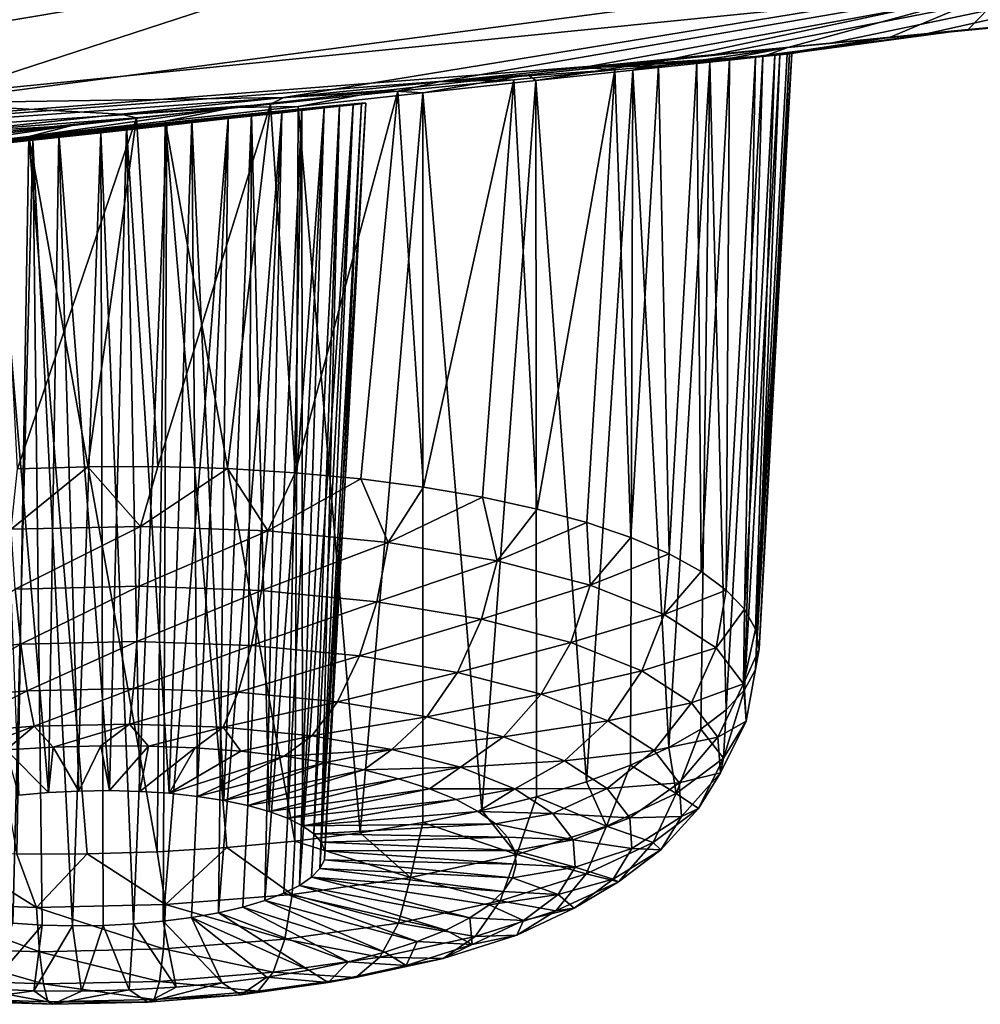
# Model space of a CAD drawing. Header units: metres. Extents: x -92 to 264, y -100 to 50.
# Tile 453 of 656: x 215.45 to 217.5, y -28.9 to -26.8. Entities that reach past the tile are written whole.
import ezdxf

# ---------------------------------------------------------------- set-up
doc = ezdxf.new("R2010")
doc.units = ezdxf.units.M
doc.layers.add('solid_21062050_01', color=7, linetype='CONTINUOUS')

msp = doc.modelspace()

# ---------------------------------------------------------------- linework, layer by layer
at = {"layer": 'solid_21062050_01'}
for points in [[(215.127518, -26.282011, 204.289642), (216.799454, -26.463951, 207.401825), (213.570114, -26.875286, 208.544357)], [(218.035568, -26.361462, 223.280487), (213.280258, -27.156483, 220.747574), (217.566208, -26.725294, 219.549896)], [(218.035568, -26.361462, 223.280487), (213.627701, -26.788834, 224.46756), (213.280258, -27.156483, 220.747574)], [(213.570114, -26.875286, 208.544357), (216.799454, -26.463951, 207.401825), (215.236374, -26.97389, 212.1819)], [(216.799454, -26.463951, 207.401825), (218.849747, -26.496962, 210.856857), (215.236374, -26.97389, 212.1819)], [(216.017441, -26.961264, 213.957245), (215.236374, -26.97389, 212.1819), (218.849747, -26.496962, 210.856857)], [(216.348648, -26.927866, 214.067215), (216.017441, -26.961264, 213.957245), (218.849747, -26.496962, 210.856857)], [(216.656418, -26.897394, 214.233047), (216.348648, -26.927866, 214.067215), (218.849747, -26.496962, 210.856857)], [(216.937241, -26.869974, 214.452988), (216.656418, -26.897394, 214.233047), (218.849747, -26.496962, 210.856857)], [(217.181793, -26.84631, 214.722672), (216.937241, -26.869974, 214.452988), (218.849747, -26.496962, 210.856857)], [(217.382767, -26.82691, 215.038025), (217.181793, -26.84631, 214.722672), (218.849747, -26.496962, 210.856857)], [(217.530472, -26.812571, 215.391388), (217.382767, -26.82691, 215.038025), (218.849747, -26.496962, 210.856857)], [(216.831116, -26.882265, 217.745087), (217.566208, -26.725294, 219.549896), (213.280258, -27.156483, 220.747574)], [(216.831116, -26.882265, 217.745087), (217.093964, -26.854948, 217.504089), (217.566208, -26.725294, 219.549896)], [(217.093964, -26.854948, 217.504089), (217.31218, -26.83284, 217.217636), (217.566208, -26.725294, 219.549896)], [(217.31218, -26.83284, 217.217636), (217.478882, -26.816425, 216.892029), (217.566208, -26.725294, 219.549896)], [(217.478882, -26.816425, 216.892029), (217.588974, -26.805941, 216.533218), (217.566208, -26.725294, 219.549896)], [(216.656418, -26.897394, 214.233047), (217.588974, -26.805941, 216.533218), (217.478882, -26.816425, 216.892029)], [(216.937241, -26.869974, 214.452988), (217.588974, -26.805941, 216.533218), (216.656418, -26.897394, 214.233047)], [(216.937241, -26.869974, 214.452988), (217.635818, -26.801786, 216.15448), (217.588974, -26.805941, 216.533218)], [(217.181793, -26.84631, 214.722672), (217.635818, -26.801786, 216.15448), (216.937241, -26.869974, 214.452988)], [(217.181793, -26.84631, 214.722672), (217.616455, -26.804028, 215.76915), (217.635818, -26.801786, 216.15448)], [(217.382767, -26.82691, 215.038025), (217.616455, -26.804028, 215.76915), (217.181793, -26.84631, 214.722672)], [(217.382767, -26.82691, 215.038025), (217.568726, -26.808811, 215.524612), (217.616455, -26.804028, 215.76915)], [(217.530472, -26.812571, 215.391388), (217.568726, -26.808811, 215.524612), (217.382767, -26.82691, 215.038025)], [(217.024963, -26.87402, 215.451553), (216.656418, -26.897394, 214.233047), (217.478882, -26.816425, 216.892029)], [(217.024963, -26.87402, 215.451553), (217.478882, -26.816425, 216.892029), (217.066162, -26.870234, 215.608002)], [(217.04071, -26.874083, 216.400574), (217.31218, -26.83284, 217.217636), (217.093964, -26.854948, 217.504089)], [(217.07634, -26.870255, 216.246735), (217.31218, -26.83284, 217.217636), (217.04071, -26.874083, 216.400574)], [(217.066162, -26.870234, 215.608002), (217.478882, -26.816425, 216.892029), (217.092041, -26.867945, 215.767654)], [(217.097015, -26.867941, 216.088821), (217.31218, -26.83284, 217.217636), (217.07634, -26.870255, 216.246735)], [(217.092041, -26.867945, 215.767654), (217.478882, -26.816425, 216.892029), (217.31218, -26.83284, 217.217636)], [(217.092041, -26.867945, 215.767654), (217.31218, -26.83284, 217.217636), (217.102325, -26.867174, 215.928513)], [(217.102325, -26.867174, 215.928513), (217.31218, -26.83284, 217.217636), (217.097015, -26.867941, 216.088821)], [(216.969116, -26.879244, 215.300507), (216.656418, -26.897394, 214.233047), (217.024963, -26.87402, 215.451553)], [(216.762894, -26.903427, 216.945251), (217.093964, -26.854948, 217.504089), (216.831116, -26.882265, 217.745087)], [(216.927155, -26.88608, 216.689728), (217.093964, -26.854948, 217.504089), (216.762894, -26.903427, 216.945251)], [(217.04071, -26.874083, 216.400574), (217.093964, -26.854948, 217.504089), (216.927155, -26.88608, 216.689728)], [(217.04071, -26.874083, 216.400574), (216.927155, -26.88608, 216.689728), (216.962006, -28.268972, 215.970383)], [(217.04071, -26.874083, 216.400574), (216.962006, -28.268972, 215.970383), (217.000931, -28.226524, 215.831726)], [(217.024963, -26.87402, 215.451553), (217.001205, -28.054562, 215.260605), (216.962418, -28.013386, 215.121521)], [(216.969116, -26.879244, 215.300507), (217.024963, -26.87402, 215.451553), (216.962418, -28.013386, 215.121521)], [(217.07634, -26.870255, 216.246735), (217.000931, -28.226524, 215.831726), (217.024475, -28.183386, 215.689865)], [(217.07634, -26.870255, 216.246735), (217.04071, -26.874083, 216.400574), (217.000931, -28.226524, 215.831726)], [(217.066162, -26.870234, 215.608002), (217.024612, -28.09693, 215.402725), (217.001205, -28.054562, 215.260605)], [(217.024963, -26.87402, 215.451553), (217.066162, -26.870234, 215.608002), (217.001205, -28.054562, 215.260605)], [(217.097015, -26.867941, 216.088821), (217.024475, -28.183386, 215.689865), (217.03241, -28.14003, 215.546326)], [(217.097015, -26.867941, 216.088821), (217.07634, -26.870255, 216.246735), (217.024475, -28.183386, 215.689865)], [(217.102325, -26.867174, 215.928513), (217.03241, -28.14003, 215.546326), (217.024612, -28.09693, 215.402725)], [(217.092041, -26.867945, 215.767654), (217.102325, -26.867174, 215.928513), (217.024612, -28.09693, 215.402725)], [(217.066162, -26.870234, 215.608002), (217.092041, -26.867945, 215.767654), (217.024612, -28.09693, 215.402725)], [(217.102325, -26.867174, 215.928513), (217.097015, -26.867941, 216.088821), (217.03241, -28.14003, 215.546326)], [(216.539017, -26.913368, 217.929352), (216.831116, -26.882265, 217.745087), (213.280258, -27.156483, 220.747574)], [(216.555878, -26.925512, 217.158646), (216.831116, -26.882265, 217.745087), (216.539017, -26.913368, 217.929352)], [(216.762894, -26.903427, 216.945251), (216.831116, -26.882265, 217.745087), (216.555878, -26.925512, 217.158646)], [(216.899673, -26.885822, 215.156906), (216.656418, -26.897394, 214.233047), (216.969116, -26.879244, 215.300507)], [(216.817825, -26.893648, 215.022263), (216.656418, -26.897394, 214.233047), (216.899673, -26.885822, 215.156906)], [(216.72464, -26.902624, 214.897568), (216.656418, -26.897394, 214.233047), (216.817825, -26.893648, 215.022263)], [(216.72464, -26.902624, 214.897568), (216.817825, -26.893648, 215.022263), (216.758881, -27.90144, 214.737534)], [(216.817825, -26.893648, 215.022263), (216.840591, -27.936403, 214.858551), (216.758881, -27.90144, 214.737534)], [(216.927155, -26.88608, 216.689728), (216.762894, -26.903427, 216.945251), (216.839935, -28.349953, 216.23204)], [(216.817825, -26.893648, 215.022263), (216.899673, -26.885822, 215.156906), (216.840591, -27.936403, 214.858551)], [(216.927155, -26.88608, 216.689728), (216.839935, -28.349953, 216.23204), (216.908142, -28.310266, 216.104309)], [(216.899673, -26.885822, 215.156906), (216.908676, -27.973856, 214.987015), (216.840591, -27.936403, 214.858551)], [(216.899673, -26.885822, 215.156906), (216.969116, -26.879244, 215.300507), (216.908676, -27.973856, 214.987015)], [(216.927155, -26.88608, 216.689728), (216.908142, -28.310266, 216.104309), (216.962006, -28.268972, 215.970383)], [(216.969116, -26.879244, 215.300507), (216.962418, -28.013386, 215.121521), (216.908676, -27.973856, 214.987015)], [(216.232712, -26.946762, 218.052094), (216.539017, -26.913368, 217.929352), (213.280258, -27.156483, 220.747574)], [(216.314606, -26.951571, 217.323639), (216.539017, -26.913368, 217.929352), (216.232712, -26.946762, 218.052094)], [(216.555878, -26.925512, 217.158646), (216.539017, -26.913368, 217.929352), (216.314606, -26.951571, 217.323639)], [(216.72464, -26.902624, 214.897568), (216.348648, -26.927866, 214.067215), (216.656418, -26.897394, 214.233047)], [(216.508789, -26.923626, 214.681335), (216.348648, -26.927866, 214.067215), (216.72464, -26.902624, 214.897568)], [(216.508789, -26.923626, 214.681335), (216.72464, -26.902624, 214.897568), (216.558365, -27.840479, 214.523071)], [(216.762894, -26.903427, 216.945251), (216.555878, -26.925512, 217.158646), (216.663589, -28.422785, 216.463379)], [(216.72464, -26.902624, 214.897568), (216.664474, -27.869347, 214.625305), (216.558365, -27.840479, 214.523071)], [(216.762894, -26.903427, 216.945251), (216.663589, -28.422785, 216.463379), (216.758118, -28.387596, 216.352173)], [(216.72464, -26.902624, 214.897568), (216.758881, -27.90144, 214.737534), (216.664474, -27.869347, 214.625305)], [(216.762894, -26.903427, 216.945251), (216.758118, -28.387596, 216.352173), (216.839935, -28.349953, 216.23204)], [(216.260849, -26.948149, 214.51355), (216.017441, -26.961264, 213.957245), (216.348648, -26.927866, 214.067215)], [(216.260849, -26.948149, 214.51355), (216.348648, -26.927866, 214.067215), (216.508789, -26.923626, 214.681335)], [(216.260849, -26.948149, 214.51355), (216.508789, -26.923626, 214.681335), (216.315887, -27.793636, 214.352982)], [(216.555878, -26.925512, 217.158646), (216.314606, -26.951571, 217.323639), (216.440689, -28.484285, 216.654312)], [(216.508789, -26.923626, 214.681335), (216.441742, -27.815149, 214.431961), (216.315887, -27.793636, 214.352982)], [(216.555878, -26.925512, 217.158646), (216.440689, -28.484285, 216.654312), (216.557388, -28.455133, 216.564468)], [(216.508789, -26.923626, 214.681335), (216.558365, -27.840479, 214.523071), (216.441742, -27.815149, 214.431961)], [(216.555878, -26.925512, 217.158646), (216.557388, -28.455133, 216.564468), (216.663589, -28.422785, 216.463379)], [(215.910278, -26.982571, 218.121521), (216.232712, -26.946762, 218.052094), (213.280258, -27.156483, 220.747574)], [(216.048019, -26.98073, 217.435699), (216.232712, -26.946762, 218.052094), (215.910278, -26.982571, 218.121521)], [(215.989365, -26.975531, 214.39827), (216.017441, -26.961264, 213.957245), (216.260849, -26.948149, 214.51355)], [(215.989365, -26.975531, 214.39827), (216.260849, -26.948149, 214.51355), (216.042038, -27.76296, 214.234711)], [(216.260849, -26.948149, 214.51355), (216.182159, -27.776176, 214.286987), (216.042038, -27.76296, 214.234711)], [(216.314606, -26.951571, 217.323639), (216.232712, -26.946762, 218.052094), (216.048019, -26.98073, 217.435699)], [(216.314606, -26.951571, 217.323639), (216.048019, -26.98073, 217.435699), (216.180954, -28.531769, 216.796463)], [(216.314606, -26.951571, 217.323639), (216.180954, -28.531769, 216.796463), (216.314743, -28.509924, 216.731918)], [(216.260849, -26.948149, 214.51355), (216.315887, -27.793636, 214.352982), (216.182159, -27.776176, 214.286987)], [(216.314606, -26.951571, 217.323639), (216.314743, -28.509924, 216.731918), (216.440689, -28.484285, 216.654312)], [(216.017441, -26.961264, 213.957245), (215.669907, -26.997053, 213.906082), (215.236374, -26.97389, 212.1819)], [(215.669907, -26.997053, 213.906082), (215.326462, -27.033304, 213.916931), (215.236374, -26.97389, 212.1819)], [(215.989365, -26.975531, 214.39827), (215.669907, -26.997053, 213.906082), (216.017441, -26.961264, 213.957245)], [(215.703232, -27.005011, 214.338684), (215.669907, -26.997053, 213.906082), (215.989365, -26.975531, 214.39827)], [(215.703232, -27.005011, 214.338684), (215.989365, -26.975531, 214.39827), (215.748795, -27.749792, 214.173416)], [(215.989365, -26.975531, 214.39827), (215.897049, -27.754133, 214.196716), (215.748795, -27.749792, 214.173416)], [(215.764542, -27.012112, 217.491806), (216.048019, -26.98073, 217.435699), (215.910278, -26.982571, 218.121521)], [(215.764542, -27.012112, 217.491806), (216.040787, -28.549578, 216.847229), (216.048019, -26.98073, 217.435699)], [(216.165573, -26.97683, 216.099091), (215.821304, -27.00976, 215.308441), (215.948547, -26.996702, 215.388306)], [(216.103958, -26.9839, 216.238739), (215.821304, -27.00976, 215.308441), (216.165573, -26.97683, 216.099091)], [(215.989365, -26.975531, 214.39827), (216.042038, -27.76296, 214.234711), (215.897049, -27.754133, 214.196716)], [(216.192932, -26.973347, 215.945175), (215.948547, -26.996702, 215.388306), (216.055923, -26.985912, 215.498642)], [(216.165573, -26.97683, 216.099091), (215.948547, -26.996702, 215.388306), (216.192932, -26.973347, 215.945175)], [(216.048019, -26.98073, 217.435699), (216.040787, -28.549578, 216.847229), (216.180954, -28.531769, 216.796463)], [(216.165573, -26.97683, 216.099091), (216.077011, -28.626667, 215.573654), (216.051178, -28.644415, 215.631058)], [(216.103958, -26.9839, 216.238739), (216.165573, -26.97683, 216.099091), (216.051178, -28.644415, 215.631058)], [(216.192932, -26.973347, 215.945175), (216.055923, -26.985912, 215.498642), (216.183121, -26.973772, 215.78656)], [(216.183121, -26.973772, 215.78656), (216.055923, -26.985912, 215.498642), (216.136215, -26.978052, 215.63414)], [(216.136215, -26.978052, 215.63414), (216.055923, -26.985912, 215.498642), (216.057159, -28.516813, 215.207611)], [(216.136215, -26.978052, 215.63414), (216.057159, -28.516813, 215.207611), (216.081375, -28.533932, 215.265915)], [(216.165573, -26.97683, 216.099091), (216.094788, -28.608229, 215.513489), (216.077011, -28.626667, 215.573654)], [(216.136215, -26.978052, 215.63414), (216.081375, -28.533932, 215.265915), (216.097443, -28.551945, 215.326706)], [(216.192932, -26.973347, 215.945175), (216.104202, -28.589415, 215.451569), (216.094788, -28.608229, 215.513489)], [(216.165573, -26.97683, 216.099091), (216.192932, -26.973347, 215.945175), (216.094788, -28.608229, 215.513489)], [(216.183121, -26.973772, 215.78656), (216.097443, -28.551945, 215.326706), (216.105087, -28.570545, 215.388947)], [(216.183121, -26.973772, 215.78656), (216.136215, -26.978052, 215.63414), (216.097443, -28.551945, 215.326706)], [(216.192932, -26.973347, 215.945175), (216.105087, -28.570545, 215.388947), (216.104202, -28.589415, 215.451569)], [(216.192932, -26.973347, 215.945175), (216.183121, -26.973772, 215.78656), (216.105087, -28.570545, 215.388947)], [(215.565796, -27.02153, 218.131821), (215.910278, -26.982571, 218.121521), (213.280258, -27.156483, 220.747574)], [(215.703232, -27.005011, 214.338684), (215.326462, -27.033304, 213.916931), (215.669907, -26.997053, 213.906082)], [(215.472916, -27.044706, 217.4897), (215.910278, -26.982571, 218.121521), (215.565796, -27.02153, 218.131821)], [(215.764542, -27.012112, 217.491806), (215.910278, -26.982571, 218.121521), (215.472916, -27.044706, 217.4897)], [(216.013046, -26.994047, 216.356384), (215.537445, -27.039749, 215.251556), (215.681747, -27.024366, 215.262329)], [(215.898865, -27.006685, 216.446442), (215.537445, -27.039749, 215.251556), (216.013046, -26.994047, 216.356384)], [(216.103958, -26.9839, 216.238739), (215.681747, -27.024366, 215.262329), (215.821304, -27.00976, 215.308441)], [(216.013046, -26.994047, 216.356384), (215.681747, -27.024366, 215.262329), (216.103958, -26.9839, 216.238739)], [(215.948547, -26.996702, 215.388306), (215.821304, -27.00976, 215.308441), (215.889191, -28.462826, 215.01825)], [(216.013046, -26.994047, 216.356384), (215.930344, -28.690561, 215.7771), (215.87793, -28.702703, 215.814285)], [(215.898865, -27.006685, 216.446442), (216.013046, -26.994047, 216.356384), (215.87793, -28.702703, 215.814285)], [(215.948547, -26.996702, 215.388306), (215.889191, -28.462826, 215.01825), (215.940521, -28.473658, 215.057297)], [(216.013046, -26.994047, 216.356384), (215.977203, -28.676638, 215.733658), (215.930344, -28.690561, 215.7771)], [(215.948547, -26.996702, 215.388306), (215.940521, -28.473658, 215.057297), (215.98613, -28.486416, 215.102402)], [(216.055923, -26.985912, 215.498642), (215.948547, -26.996702, 215.388306), (215.98613, -28.486416, 215.102402)], [(216.103958, -26.9839, 216.238739), (216.017715, -28.661165, 215.684692), (215.977203, -28.676638, 215.733658)], [(216.013046, -26.994047, 216.356384), (216.103958, -26.9839, 216.238739), (215.977203, -28.676638, 215.733658)], [(216.055923, -26.985912, 215.498642), (215.98613, -28.486416, 215.102402), (216.025238, -28.500883, 215.152802)], [(216.103958, -26.9839, 216.238739), (216.051178, -28.644415, 215.631058), (216.017715, -28.661165, 215.684692)], [(216.055923, -26.985912, 215.498642), (216.025238, -28.500883, 215.152802), (216.057159, -28.516813, 215.207611)], [(215.214462, -27.061813, 218.078598), (215.565796, -27.02153, 218.131821), (213.280258, -27.156483, 220.747574)], [(215.183029, -27.077312, 217.428238), (215.565796, -27.02153, 218.131821), (215.214462, -27.061813, 218.078598)], [(215.472916, -27.044706, 217.4897), (215.565796, -27.02153, 218.131821), (215.183029, -27.077312, 217.428238)], [(215.412308, -27.035723, 214.336929), (215.326462, -27.033304, 213.916931), (215.703232, -27.005011, 214.338684)], [(215.626633, -27.036648, 216.529633), (215.396027, -27.055145, 215.27623), (215.767944, -27.021112, 216.50502)], [(215.537445, -27.039749, 215.251556), (215.767944, -27.021112, 216.50502), (215.396027, -27.055145, 215.27623)], [(215.412308, -27.035723, 214.336929), (215.703232, -27.005011, 214.338684), (215.448959, -27.754705, 214.171799)], [(215.703232, -27.005011, 214.338684), (215.598877, -27.749983, 214.165085), (215.448959, -27.754705, 214.171799)], [(215.764542, -27.012112, 217.491806), (215.472916, -27.044706, 217.4897), (215.747482, -28.572359, 216.90535)], [(215.898865, -27.006685, 216.446442), (215.767944, -27.021112, 216.50502), (215.537445, -27.039749, 215.251556)], [(215.703232, -27.005011, 214.338684), (215.748795, -27.749792, 214.173416), (215.598877, -27.749983, 214.165085)], [(215.626633, -27.036648, 216.529633), (215.767944, -27.021112, 216.50502), (215.696716, -28.726517, 215.882538)], [(215.821304, -27.00976, 215.308441), (215.681747, -27.024366, 215.262329), (215.772934, -28.447649, 214.960892)], [(215.767944, -27.021112, 216.50502), (215.760101, -28.720837, 215.867462), (215.696716, -28.726517, 215.882538)], [(215.764542, -27.012112, 217.491806), (215.747482, -28.572359, 216.90535), (215.895767, -28.563158, 216.883652)], [(215.898865, -27.006685, 216.446442), (215.760101, -28.720837, 215.867462), (215.767944, -27.021112, 216.50502)], [(215.898865, -27.006685, 216.446442), (215.820862, -28.712852, 215.844589), (215.760101, -28.720837, 215.867462)], [(215.764542, -27.012112, 217.491806), (215.895767, -28.563158, 216.883652), (216.040787, -28.549578, 216.847229)], [(215.821304, -27.00976, 215.308441), (215.772934, -28.447649, 214.960892), (215.833008, -28.454107, 214.985931)], [(215.898865, -27.006685, 216.446442), (215.87793, -28.702703, 215.814285), (215.820862, -28.712852, 215.844589)], [(215.821304, -27.00976, 215.308441), (215.833008, -28.454107, 214.985931), (215.889191, -28.462826, 215.01825)], [(215.264801, -27.069759, 215.334946), (215.396027, -27.055145, 215.27623), (215.626633, -27.036648, 216.529633)], [(215.264801, -27.069759, 215.334946), (215.626633, -27.036648, 216.529633), (215.481918, -27.052504, 216.518692)], [(215.537445, -27.039749, 215.251556), (215.396027, -27.055145, 215.27623), (215.514969, -28.44602, 214.940048)], [(215.481918, -27.052504, 216.518692), (215.626633, -27.036648, 216.529633), (215.566376, -28.730621, 215.888367)], [(215.537445, -27.039749, 215.251556), (215.514969, -28.44602, 214.940048), (215.57991, -28.442739, 214.933029)], [(215.681747, -27.024366, 215.262329), (215.537445, -27.039749, 215.251556), (215.645309, -28.441916, 214.934204)], [(215.537445, -27.039749, 215.251556), (215.57991, -28.442739, 214.933029), (215.645309, -28.441916, 214.934204)], [(215.626633, -27.036648, 216.529633), (215.63176, -28.729797, 215.889542), (215.566376, -28.730621, 215.888367)], [(215.626633, -27.036648, 216.529633), (215.696716, -28.726517, 215.882538), (215.63176, -28.729797, 215.889542)], [(215.681747, -27.024366, 215.262329), (215.645309, -28.441916, 214.934204), (215.710007, -28.443562, 214.943542)], [(215.681747, -27.024366, 215.262329), (215.710007, -28.443562, 214.943542), (215.772934, -28.447649, 214.960892)], [(215.150848, -27.0828, 215.424774), (215.481918, -27.052504, 216.518692), (215.341293, -27.067841, 216.471786)], [(215.264801, -27.069759, 215.334946), (215.481918, -27.052504, 216.518692), (215.150848, -27.0828, 215.424774)], [(215.472916, -27.044706, 217.4897), (215.183029, -27.077312, 217.428238), (215.447662, -28.577272, 216.903717)], [(215.341293, -27.067841, 216.471786), (215.481918, -27.052504, 216.518692), (215.438736, -28.72489, 215.861694)], [(215.514969, -28.44602, 214.940048), (215.396027, -27.055145, 215.27623), (215.451569, -28.451702, 214.955124)], [(215.481918, -27.052504, 216.518692), (215.501663, -28.728977, 215.879028), (215.438736, -28.72489, 215.861694)], [(215.472916, -27.044706, 217.4897), (215.447662, -28.577272, 216.903717), (215.597565, -28.577082, 216.912064)], [(215.472916, -27.044706, 217.4897), (215.597565, -28.577082, 216.912064), (215.747482, -28.572359, 216.90535)], [(215.481918, -27.052504, 216.518692), (215.566376, -28.730621, 215.888367), (215.501663, -28.728977, 215.879028)], [(215.435471, -27.883789, 214.16153), (215.448959, -27.754705, 214.171799), (215.598877, -27.749983, 214.165085)], [(215.711578, -27.877701, 214.157822), (215.435471, -27.883789, 214.16153), (215.598877, -27.749983, 214.165085)], [(215.711578, -27.877701, 214.157822), (215.598877, -27.749983, 214.165085), (215.748795, -27.749792, 214.173416)], [(215.711578, -27.877701, 214.157822), (215.748795, -27.749792, 214.173416), (215.897049, -27.754133, 214.196716)], [(215.983398, -27.887245, 214.205795), (215.711578, -27.877701, 214.157822), (215.897049, -27.754133, 214.196716)], [(215.983398, -27.887245, 214.205795), (215.897049, -27.754133, 214.196716), (216.042038, -27.76296, 214.234711)], [(215.983398, -27.887245, 214.205795), (216.042038, -27.76296, 214.234711), (216.182159, -27.776176, 214.286987)], [(216.240524, -27.912054, 214.303574), (215.983398, -27.887245, 214.205795), (216.182159, -27.776176, 214.286987)], [(216.240524, -27.912054, 214.303574), (216.182159, -27.776176, 214.286987), (216.315887, -27.793636, 214.352982)], [(216.240524, -27.912054, 214.303574), (216.315887, -27.793636, 214.352982), (216.441742, -27.815149, 214.431961)], [(216.473038, -27.951174, 214.447418), (216.240524, -27.912054, 214.303574), (216.441742, -27.815149, 214.431961)], [(216.473038, -27.951174, 214.447418), (216.441742, -27.815149, 214.431961), (216.558365, -27.840479, 214.523071)], [(216.473038, -27.951174, 214.447418), (216.558365, -27.840479, 214.523071), (216.664474, -27.869347, 214.625305)], [(215.444183, -28.011276, 214.182541), (215.435471, -27.883789, 214.16153), (215.711578, -27.877701, 214.157822)], [(215.444183, -28.011276, 214.182541), (215.711578, -27.877701, 214.157822), (215.709061, -28.005436, 214.178986)], [(215.709061, -28.005436, 214.178986), (215.711578, -27.877701, 214.157822), (215.983398, -27.887245, 214.205795)], [(216.672012, -28.003101, 214.63179), (216.473038, -27.951174, 214.447418), (216.664474, -27.869347, 214.625305)], [(216.672012, -28.003101, 214.63179), (216.664474, -27.869347, 214.625305), (216.758881, -27.90144, 214.737534)], [(215.709061, -28.005436, 214.178986), (215.983398, -27.887245, 214.205795), (215.969833, -28.014591, 214.225006)], [(215.969833, -28.014591, 214.225006), (215.983398, -27.887245, 214.205795), (216.240524, -27.912054, 214.303574)], [(216.672012, -28.003101, 214.63179), (216.758881, -27.90144, 214.737534), (216.840591, -27.936403, 214.858551)], [(215.969833, -28.014591, 214.225006), (216.240524, -27.912054, 214.303574), (216.216507, -28.038393, 214.318817)], [(216.216507, -28.038393, 214.318817), (216.240524, -27.912054, 214.303574), (216.473038, -27.951174, 214.447418)], [(216.829803, -28.065844, 214.849625), (216.672012, -28.003101, 214.63179), (216.840591, -27.936403, 214.858551)], [(216.829803, -28.065844, 214.849625), (216.840591, -27.936403, 214.858551), (216.908676, -27.973856, 214.987015)], [(216.216507, -28.038393, 214.318817), (216.473038, -27.951174, 214.447418), (216.43956, -28.075922, 214.456818)], [(216.43956, -28.075922, 214.456818), (216.473038, -27.951174, 214.447418), (216.672012, -28.003101, 214.63179)], [(216.829803, -28.065844, 214.849625), (216.908676, -27.973856, 214.987015), (216.962418, -28.013386, 215.121521)], [(215.444183, -28.011276, 214.182541), (215.709061, -28.005436, 214.178986), (215.455826, -28.128889, 214.235474)], [(215.709061, -28.005436, 214.178986), (215.704025, -28.123417, 214.232147), (215.455826, -28.128889, 214.235474)], [(215.709061, -28.005436, 214.178986), (215.969833, -28.014591, 214.225006), (215.704025, -28.123417, 214.232147)], [(216.43956, -28.075922, 214.456818), (216.672012, -28.003101, 214.63179), (216.630447, -28.12574, 214.633698)], [(216.630447, -28.12574, 214.633698), (216.672012, -28.003101, 214.63179), (216.829803, -28.065844, 214.849625)], [(215.444183, -28.011276, 214.182541), (215.455826, -28.128889, 214.235474), (215.213333, -28.148203, 214.28511)], [(215.969833, -28.014591, 214.225006), (215.948364, -28.131996, 214.275269), (215.704025, -28.123417, 214.232147)], [(215.969833, -28.014591, 214.225006), (216.216507, -28.038393, 214.318817), (215.948364, -28.131996, 214.275269)], [(216.940369, -28.136986, 215.092514), (216.829803, -28.065844, 214.849625), (216.962418, -28.013386, 215.121521)], [(216.940369, -28.136986, 215.092514), (216.962418, -28.013386, 215.121521), (217.001205, -28.054562, 215.260605)], [(216.216507, -28.038393, 214.318817), (216.179489, -28.154295, 214.363159), (215.948364, -28.131996, 214.275269)], [(216.216507, -28.038393, 214.318817), (216.43956, -28.075922, 214.456818), (216.179489, -28.154295, 214.363159)], [(216.630447, -28.12574, 214.633698), (216.829803, -28.065844, 214.849625), (216.78183, -28.18593, 214.842667)], [(216.78183, -28.18593, 214.842667), (216.829803, -28.065844, 214.849625), (216.940369, -28.136986, 215.092514)], [(216.99942, -28.213795, 215.351166), (216.940369, -28.136986, 215.092514), (217.001205, -28.054562, 215.260605)], [(216.99942, -28.213795, 215.351166), (217.001205, -28.054562, 215.260605), (217.024612, -28.09693, 215.402725)], [(216.43956, -28.075922, 214.456818), (216.388489, -28.189461, 214.492462), (216.179489, -28.154295, 214.363159)], [(216.43956, -28.075922, 214.456818), (216.630447, -28.12574, 214.633698), (216.388489, -28.189461, 214.492462)], [(216.99942, -28.213795, 215.351166), (217.024612, -28.09693, 215.402725), (217.03241, -28.14003, 215.546326)], [(215.455826, -28.128889, 214.235474), (215.247711, -28.246412, 214.362198), (215.213333, -28.148203, 214.28511)], [(215.455826, -28.128889, 214.235474), (215.46965, -28.228737, 214.316772), (215.247711, -28.246412, 214.362198)], [(215.455826, -28.128889, 214.235474), (215.704025, -28.123417, 214.232147), (215.46965, -28.228737, 214.316772)], [(215.704025, -28.123417, 214.232147), (215.696793, -28.223728, 214.313736), (215.46965, -28.228737, 214.316772)], [(215.704025, -28.123417, 214.232147), (215.948364, -28.131996, 214.275269), (215.696793, -28.223728, 214.313736)], [(215.948364, -28.131996, 214.275269), (215.920425, -28.231579, 214.353195), (215.696793, -28.223728, 214.313736)], [(215.948364, -28.131996, 214.275269), (216.179489, -28.154295, 214.363159), (215.920425, -28.231579, 214.353195)], [(216.630447, -28.12574, 214.633698), (216.567352, -28.236137, 214.658203), (216.388489, -28.189461, 214.492462)], [(216.630447, -28.12574, 214.633698), (216.78183, -28.18593, 214.842667), (216.567352, -28.236137, 214.658203)], [(216.78183, -28.18593, 214.842667), (216.940369, -28.136986, 215.092514), (216.887894, -28.254181, 215.075684)], [(216.887894, -28.254181, 215.075684), (216.940369, -28.136986, 215.092514), (216.99942, -28.213795, 215.351166)], [(216.179489, -28.154295, 214.363159), (216.131943, -28.251989, 214.43364), (215.920425, -28.231579, 214.353195)], [(216.179489, -28.154295, 214.363159), (216.388489, -28.189461, 214.492462), (216.131943, -28.251989, 214.43364)], [(217.004715, -28.293322, 215.615616), (216.99942, -28.213795, 215.351166), (217.03241, -28.14003, 215.546326)], [(217.004715, -28.293322, 215.615616), (217.03241, -28.14003, 215.546326), (217.024475, -28.183386, 215.689865)], [(216.388489, -28.189461, 214.492462), (216.323227, -28.284172, 214.551971), (216.131943, -28.251989, 214.43364)], [(216.388489, -28.189461, 214.492462), (216.567352, -28.236137, 214.658203), (216.323227, -28.284172, 214.551971)], [(216.78183, -28.18593, 214.842667), (216.709198, -28.292536, 214.854004), (216.567352, -28.236137, 214.658203)], [(216.78183, -28.18593, 214.842667), (216.887894, -28.254181, 215.075684), (216.709198, -28.292536, 214.854004)], [(217.004715, -28.293322, 215.615616), (217.024475, -28.183386, 215.689865), (217.000931, -28.226524, 215.831726)], [(216.887894, -28.254181, 215.075684), (216.99942, -28.213795, 215.351166), (216.94455, -28.327868, 215.323822)], [(216.94455, -28.327868, 215.323822), (216.99942, -28.213795, 215.351166), (217.004715, -28.293322, 215.615616)], [(215.46965, -28.228737, 214.316772), (215.286209, -28.319931, 214.461624), (215.247711, -28.246412, 214.362198)], [(215.46965, -28.228737, 214.316772), (215.484711, -28.304121, 214.42099), (215.286209, -28.319931, 214.461624)], [(215.46965, -28.228737, 214.316772), (215.696793, -28.223728, 214.313736), (215.484711, -28.304121, 214.42099)], [(215.696793, -28.223728, 214.313736), (215.687866, -28.299641, 214.418274), (215.484711, -28.304121, 214.42099)], [(215.696793, -28.223728, 214.313736), (215.920425, -28.231579, 214.353195), (215.687866, -28.299641, 214.418274)], [(215.920425, -28.231579, 214.353195), (215.887894, -28.306664, 214.453568), (215.687866, -28.299641, 214.418274)], [(215.920425, -28.231579, 214.353195), (216.131943, -28.251989, 214.43364), (215.887894, -28.306664, 214.453568)], [(216.567352, -28.236137, 214.658203), (216.486923, -28.326893, 214.703659), (216.323227, -28.284172, 214.551971)], [(216.567352, -28.236137, 214.658203), (216.709198, -28.292536, 214.854004), (216.486923, -28.326893, 214.703659)], [(216.956039, -28.372507, 215.875702), (217.000931, -28.226524, 215.831726), (216.962006, -28.268972, 215.970383)], [(216.956039, -28.372507, 215.875702), (217.004715, -28.293322, 215.615616), (217.000931, -28.226524, 215.831726)], [(216.131943, -28.251989, 214.43364), (216.077087, -28.324919, 214.525513), (215.887894, -28.306664, 214.453568)], [(216.131943, -28.251989, 214.43364), (216.323227, -28.284172, 214.551971), (216.077087, -28.324919, 214.525513)], [(216.887894, -28.254181, 215.075684), (216.808563, -28.356485, 215.072342), (216.709198, -28.292536, 214.854004)], [(216.887894, -28.254181, 215.075684), (216.94455, -28.327868, 215.323822), (216.808563, -28.356485, 215.072342)], [(216.323227, -28.284172, 214.551971), (216.248169, -28.353704, 214.631363), (216.077087, -28.324919, 214.525513)], [(216.323227, -28.284172, 214.551971), (216.486923, -28.326893, 214.703659), (216.248169, -28.353704, 214.631363)], [(216.956039, -28.372507, 215.875702), (216.962006, -28.268972, 215.970383), (216.908142, -28.310266, 216.104309)], [(215.286209, -28.319931, 214.461624), (215.484711, -28.304121, 214.42099), (215.326172, -28.363798, 214.576584)], [(215.484711, -28.304121, 214.42099), (215.424591, -28.354694, 214.552246), (215.326172, -28.363798, 214.576584)], [(215.484711, -28.304121, 214.42099), (215.525299, -28.34878, 214.53862), (215.424591, -28.354694, 214.552246)], [(215.484711, -28.304121, 214.42099), (215.687866, -28.299641, 214.418274), (215.525299, -28.34878, 214.53862)], [(215.687866, -28.299641, 214.418274), (215.627014, -28.346125, 214.535889), (215.525299, -28.34878, 214.53862)], [(215.687866, -28.299641, 214.418274), (215.72847, -28.346766, 214.544083), (215.627014, -28.346125, 214.535889)], [(215.687866, -28.299641, 214.418274), (215.887894, -28.306664, 214.453568), (215.72847, -28.346766, 214.544083)], [(216.709198, -28.292536, 214.854004), (216.616745, -28.378508, 214.882858), (216.486923, -28.326893, 214.703659)], [(216.709198, -28.292536, 214.854004), (216.808563, -28.356485, 215.072342), (216.616745, -28.378508, 214.882858)], [(216.94455, -28.327868, 215.323822), (217.004715, -28.293322, 215.615616), (216.949631, -28.404161, 215.577515)], [(216.949631, -28.404161, 215.577515), (217.004715, -28.293322, 215.615616), (216.956039, -28.372507, 215.875702)], [(215.887894, -28.306664, 214.453568), (215.8284, -28.350691, 214.56311), (215.72847, -28.346766, 214.544083)], [(215.887894, -28.306664, 214.453568), (215.925522, -28.357855, 214.592712), (215.8284, -28.350691, 214.56311)], [(215.887894, -28.306664, 214.453568), (216.077087, -28.324919, 214.525513), (215.925522, -28.357855, 214.592712)], [(216.077087, -28.324919, 214.525513), (216.018631, -28.368164, 214.632523), (215.925522, -28.357855, 214.592712)], [(216.077087, -28.324919, 214.525513), (216.248169, -28.353704, 214.631363), (216.018631, -28.368164, 214.632523)], [(216.85527, -28.448309, 216.121429), (216.908142, -28.310266, 216.104309), (216.839935, -28.349953, 216.23204)], [(216.85527, -28.448309, 216.121429), (216.956039, -28.372507, 215.875702), (216.908142, -28.310266, 216.104309)], [(215.525299, -28.34878, 214.53862), (215.627014, -28.346125, 214.535889), (215.57991, -28.442739, 214.933029)], [(215.627014, -28.346125, 214.535889), (215.645309, -28.441916, 214.934204), (215.57991, -28.442739, 214.933029)], [(215.627014, -28.346125, 214.535889), (215.72847, -28.346766, 214.544083), (215.645309, -28.441916, 214.934204)], [(215.72847, -28.346766, 214.544083), (215.710007, -28.443562, 214.943542), (215.645309, -28.441916, 214.934204)], [(215.72847, -28.346766, 214.544083), (215.8284, -28.350691, 214.56311), (215.710007, -28.443562, 214.943542)], [(216.486923, -28.326893, 214.703659), (216.394592, -28.391914, 214.767029), (216.248169, -28.353704, 214.631363)], [(216.486923, -28.326893, 214.703659), (216.616745, -28.378508, 214.882858), (216.394592, -28.391914, 214.767029)], [(216.94455, -28.327868, 215.323822), (216.861649, -28.425528, 215.304825), (216.808563, -28.356485, 215.072342)], [(216.94455, -28.327868, 215.323822), (216.949631, -28.404161, 215.577515), (216.861649, -28.425528, 215.304825)], [(215.424591, -28.354694, 214.552246), (215.525299, -28.34878, 214.53862), (215.514969, -28.44602, 214.940048)], [(215.424591, -28.354694, 214.552246), (215.514969, -28.44602, 214.940048), (215.451569, -28.451702, 214.955124)], [(215.525299, -28.34878, 214.53862), (215.57991, -28.442739, 214.933029), (215.514969, -28.44602, 214.940048)], [(215.8284, -28.350691, 214.56311), (215.772934, -28.447649, 214.960892), (215.710007, -28.443562, 214.943542)], [(215.8284, -28.350691, 214.56311), (215.925522, -28.357855, 214.592712), (215.772934, -28.447649, 214.960892)], [(215.925522, -28.357855, 214.592712), (216.018631, -28.368164, 214.632523), (215.772934, -28.447649, 214.960892)], [(216.018631, -28.368164, 214.632523), (215.833008, -28.454107, 214.985931), (215.772934, -28.447649, 214.960892)], [(216.018631, -28.368164, 214.632523), (216.106552, -28.381491, 214.682053), (215.833008, -28.454107, 214.985931)], [(216.248169, -28.353704, 214.631363), (216.106552, -28.381491, 214.682053), (216.018631, -28.368164, 214.632523)], [(216.248169, -28.353704, 214.631363), (216.188187, -28.397669, 214.740662), (216.106552, -28.381491, 214.682053)], [(216.248169, -28.353704, 214.631363), (216.394592, -28.391914, 214.767029), (216.188187, -28.397669, 214.740662)], [(216.808563, -28.356485, 215.072342), (216.707703, -28.437035, 215.082687), (216.616745, -28.378508, 214.882858)], [(216.808563, -28.356485, 215.072342), (216.861649, -28.425528, 215.304825), (216.707703, -28.437035, 215.082687)], [(216.85527, -28.448309, 216.121429), (216.839935, -28.349953, 216.23204), (216.758118, -28.387596, 216.352173)], [(216.106552, -28.381491, 214.682053), (215.889191, -28.462826, 215.01825), (215.833008, -28.454107, 214.985931)], [(216.106552, -28.381491, 214.682053), (216.188187, -28.397669, 214.740662), (215.889191, -28.462826, 215.01825)], [(216.616745, -28.378508, 214.882858), (216.510696, -28.43808, 214.927307), (216.394592, -28.391914, 214.767029)], [(216.616745, -28.378508, 214.882858), (216.707703, -28.437035, 215.082687), (216.510696, -28.43808, 214.927307)], [(216.706284, -28.517815, 216.343353), (216.758118, -28.387596, 216.352173), (216.663589, -28.422785, 216.463379)], [(216.706284, -28.517815, 216.343353), (216.85527, -28.448309, 216.121429), (216.758118, -28.387596, 216.352173)], [(216.902939, -28.480127, 215.827026), (216.956039, -28.372507, 215.875702), (216.85527, -28.448309, 216.121429)], [(216.949631, -28.404161, 215.577515), (216.956039, -28.372507, 215.875702), (216.902939, -28.480127, 215.827026)], [(216.188187, -28.397669, 214.740662), (215.940521, -28.473658, 215.057297), (215.889191, -28.462826, 215.01825)], [(216.188187, -28.397669, 214.740662), (216.262512, -28.416491, 214.807632), (215.940521, -28.473658, 215.057297)], [(216.394592, -28.391914, 214.767029), (216.262512, -28.416491, 214.807632), (216.188187, -28.397669, 214.740662)], [(216.394592, -28.391914, 214.767029), (216.328568, -28.437723, 214.882095), (216.262512, -28.416491, 214.807632)], [(216.394592, -28.391914, 214.767029), (216.510696, -28.43808, 214.927307), (216.328568, -28.437723, 214.882095)], [(216.949631, -28.404161, 215.577515), (216.866409, -28.497013, 215.542542), (216.861649, -28.425528, 215.304825)], [(216.949631, -28.404161, 215.577515), (216.902939, -28.480127, 215.827026), (216.866409, -28.497013, 215.542542)], [(216.262512, -28.416491, 214.807632), (215.98613, -28.486416, 215.102402), (215.940521, -28.473658, 215.057297)], [(216.262512, -28.416491, 214.807632), (216.328568, -28.437723, 214.882095), (215.98613, -28.486416, 215.102402)], [(216.706284, -28.517815, 216.343353), (216.663589, -28.422785, 216.463379), (216.557388, -28.455133, 216.564468)], [(216.861649, -28.425528, 215.304825), (216.756287, -28.500225, 215.295471), (216.707703, -28.437035, 215.082687)], [(216.861649, -28.425528, 215.304825), (216.866409, -28.497013, 215.542542), (216.756287, -28.500225, 215.295471)], [(216.328568, -28.437723, 214.882095), (216.025238, -28.500883, 215.152802), (215.98613, -28.486416, 215.102402)], [(216.328568, -28.437723, 214.882095), (216.385544, -28.4611, 214.96315), (216.025238, -28.500883, 215.152802)], [(216.510696, -28.43808, 214.927307), (216.385544, -28.4611, 214.96315), (216.328568, -28.437723, 214.882095)], [(216.510696, -28.43808, 214.927307), (216.432724, -28.486322, 215.049744), (216.385544, -28.4611, 214.96315)], [(216.510696, -28.43808, 214.927307), (216.592056, -28.490429, 215.106049), (216.432724, -28.486322, 215.049744)], [(216.707703, -28.437035, 215.082687), (216.592056, -28.490429, 215.106049), (216.510696, -28.43808, 214.927307)], [(216.707703, -28.437035, 215.082687), (216.756287, -28.500225, 215.295471), (216.592056, -28.490429, 215.106049)], [(216.806274, -28.552847, 216.062775), (216.85527, -28.448309, 216.121429), (216.706284, -28.517815, 216.343353)], [(216.902939, -28.480127, 215.827026), (216.85527, -28.448309, 216.121429), (216.806274, -28.552847, 216.062775)], [(216.385544, -28.4611, 214.96315), (216.057159, -28.516813, 215.207611), (216.025238, -28.500883, 215.152802)], [(216.385544, -28.4611, 214.96315), (216.432724, -28.486322, 215.049744), (216.057159, -28.516813, 215.207611)], [(216.514801, -28.578352, 216.532974), (216.557388, -28.455133, 216.564468), (216.440689, -28.484285, 216.654312)], [(216.514801, -28.578352, 216.532974), (216.706284, -28.517815, 216.343353), (216.557388, -28.455133, 216.564468)], [(216.432724, -28.486322, 215.049744), (216.469513, -28.513077, 215.140808), (216.057159, -28.516813, 215.207611)], [(216.514801, -28.578352, 216.532974), (216.440689, -28.484285, 216.654312), (216.314743, -28.509924, 216.731918)], [(216.592056, -28.490429, 215.106049), (216.469513, -28.513077, 215.140808), (216.432724, -28.486322, 215.049744)], [(216.592056, -28.490429, 215.106049), (216.635513, -28.546947, 215.296371), (216.469513, -28.513077, 215.140808)], [(216.756287, -28.500225, 215.295471), (216.635513, -28.546947, 215.296371), (216.592056, -28.490429, 215.106049)], [(216.902939, -28.480127, 215.827026), (216.806274, -28.552847, 216.062775), (216.822662, -28.568192, 215.776337)], [(216.902939, -28.480127, 215.827026), (216.822662, -28.568192, 215.776337), (216.866409, -28.497013, 215.542542)], [(216.469513, -28.513077, 215.140808), (216.081375, -28.533932, 215.265915), (216.057159, -28.516813, 215.207611)], [(216.469513, -28.513077, 215.140808), (216.495438, -28.541027, 215.235184), (216.081375, -28.533932, 215.265915)], [(216.288162, -28.627596, 216.682968), (216.314743, -28.509924, 216.731918), (216.180954, -28.531769, 216.796463)], [(216.288162, -28.627596, 216.682968), (216.514801, -28.578352, 216.532974), (216.314743, -28.509924, 216.731918)], [(216.635513, -28.546947, 215.296371), (216.495438, -28.541027, 215.235184), (216.469513, -28.513077, 215.140808)], [(216.756287, -28.500225, 215.295471), (216.760635, -28.565649, 215.513031), (216.635513, -28.546947, 215.296371)], [(216.866409, -28.497013, 215.542542), (216.760635, -28.565649, 215.513031), (216.756287, -28.500225, 215.295471)], [(216.866409, -28.497013, 215.542542), (216.822662, -28.568192, 215.776337), (216.760635, -28.565649, 215.513031)], [(216.288162, -28.627596, 216.682968), (216.180954, -28.531769, 216.796463), (216.040787, -28.549578, 216.847229)], [(216.495438, -28.541027, 215.235184), (216.097443, -28.551945, 215.326706), (216.081375, -28.533932, 215.265915)], [(216.66333, -28.619528, 216.275681), (216.706284, -28.517815, 216.343353), (216.514801, -28.578352, 216.532974)], [(216.806274, -28.552847, 216.062775), (216.706284, -28.517815, 216.343353), (216.66333, -28.619528, 216.275681)], [(215.895767, -28.563158, 216.883652), (216.03511, -28.663654, 216.787582), (216.040787, -28.549578, 216.847229)], [(216.03511, -28.663654, 216.787582), (216.288162, -28.627596, 216.682968), (216.040787, -28.549578, 216.847229)], [(216.495438, -28.541027, 215.235184), (216.510178, -28.56982, 215.331696), (216.097443, -28.551945, 215.326706)], [(216.510178, -28.56982, 215.331696), (216.105087, -28.570545, 215.388947), (216.097443, -28.551945, 215.326706)], [(216.635513, -28.546947, 215.296371), (216.510178, -28.56982, 215.331696), (216.495438, -28.541027, 215.235184)], [(216.635513, -28.546947, 215.296371), (216.639404, -28.605465, 215.490952), (216.510178, -28.56982, 215.331696)], [(216.760635, -28.565649, 215.513031), (216.639404, -28.605465, 215.490952), (216.635513, -28.546947, 215.296371)], [(216.806274, -28.552847, 216.062775), (216.66333, -28.619528, 216.275681), (216.732086, -28.63633, 215.997223)], [(216.806274, -28.552847, 216.062775), (216.732086, -28.63633, 215.997223), (216.822662, -28.568192, 215.776337)], [(215.217407, -28.681684, 216.798523), (215.489227, -28.691227, 216.846497), (215.299393, -28.572931, 216.880432)], [(215.489227, -28.691227, 216.846497), (215.447662, -28.577272, 216.903717), (215.299393, -28.572931, 216.880432)], [(215.489227, -28.691227, 216.846497), (215.597565, -28.577082, 216.912064), (215.447662, -28.577272, 216.903717)], [(215.489227, -28.691227, 216.846497), (215.765335, -28.685141, 216.842789), (215.597565, -28.577082, 216.912064)], [(215.765335, -28.685141, 216.842789), (215.747482, -28.572359, 216.90535), (215.597565, -28.577082, 216.912064)], [(215.765335, -28.685141, 216.842789), (215.895767, -28.563158, 216.883652), (215.747482, -28.572359, 216.90535)], [(215.765335, -28.685141, 216.842789), (216.03511, -28.663654, 216.787582), (215.895767, -28.563158, 216.883652)], [(216.513565, -28.599094, 215.429138), (216.104202, -28.589415, 215.451569), (216.105087, -28.570545, 215.388947)], [(216.510178, -28.56982, 215.331696), (216.513565, -28.599094, 215.429138), (216.105087, -28.570545, 215.388947)], [(216.47963, -28.677605, 216.457581), (216.514801, -28.578352, 216.532974), (216.288162, -28.627596, 216.682968)], [(216.66333, -28.619528, 216.275681), (216.514801, -28.578352, 216.532974), (216.47963, -28.677605, 216.457581)], [(216.639404, -28.605465, 215.490952), (216.513565, -28.599094, 215.429138), (216.510178, -28.56982, 215.331696)], [(216.760635, -28.565649, 215.513031), (216.720596, -28.630795, 215.72699), (216.639404, -28.605465, 215.490952)], [(216.822662, -28.568192, 215.776337), (216.720596, -28.630795, 215.72699), (216.760635, -28.565649, 215.513031)], [(216.822662, -28.568192, 215.776337), (216.732086, -28.63633, 215.997223), (216.720596, -28.630795, 215.72699)], [(216.505524, -28.628483, 215.52626), (216.094788, -28.608229, 215.513489), (216.104202, -28.589415, 215.451569)], [(216.513565, -28.599094, 215.429138), (216.505524, -28.628483, 215.52626), (216.104202, -28.589415, 215.451569)], [(216.639404, -28.605465, 215.490952), (216.505524, -28.628483, 215.52626), (216.513565, -28.599094, 215.429138)], [(216.486191, -28.657614, 215.621857), (216.077011, -28.626667, 215.573654), (216.094788, -28.608229, 215.513489)], [(216.505524, -28.628483, 215.52626), (216.486191, -28.657614, 215.621857), (216.094788, -28.608229, 215.513489)], [(216.66333, -28.619528, 216.275681), (216.47963, -28.677605, 216.457581), (216.59816, -28.698809, 216.196716)], [(216.639404, -28.605465, 215.490952), (216.603592, -28.663733, 215.682327), (216.505524, -28.628483, 215.52626)], [(216.66333, -28.619528, 216.275681), (216.59816, -28.698809, 216.196716), (216.732086, -28.63633, 215.997223)], [(216.720596, -28.630795, 215.72699), (216.603592, -28.663733, 215.682327), (216.639404, -28.605465, 215.490952)], [(216.262207, -28.724848, 216.601486), (216.288162, -28.627596, 216.682968), (216.03511, -28.663654, 216.787582)], [(216.414688, -28.71365, 215.80368), (216.051178, -28.644415, 215.631058), (216.077011, -28.626667, 215.573654)], [(216.45578, -28.686121, 215.714722), (216.414688, -28.71365, 215.80368), (216.077011, -28.626667, 215.573654)], [(216.486191, -28.657614, 215.621857), (216.45578, -28.686121, 215.714722), (216.077011, -28.626667, 215.573654)], [(216.47963, -28.677605, 216.457581), (216.288162, -28.627596, 216.682968), (216.262207, -28.724848, 216.601486)], [(216.603592, -28.663733, 215.682327), (216.486191, -28.657614, 215.621857), (216.505524, -28.628483, 215.52626)], [(216.732086, -28.63633, 215.997223), (216.59816, -28.698809, 216.196716), (216.637695, -28.693155, 215.929153)], [(216.720596, -28.630795, 215.72699), (216.637695, -28.693155, 215.929153), (216.603592, -28.663733, 215.682327)], [(216.732086, -28.63633, 215.997223), (216.637695, -28.693155, 215.929153), (216.720596, -28.630795, 215.72699)], [(216.302658, -28.764391, 215.965515), (215.977203, -28.676638, 215.733658), (216.017715, -28.661165, 215.684692)], [(216.363434, -28.739849, 215.887634), (216.017715, -28.661165, 215.684692), (216.051178, -28.644415, 215.631058)], [(216.363434, -28.739849, 215.887634), (216.302658, -28.764391, 215.965515), (216.017715, -28.661165, 215.684692)], [(216.414688, -28.71365, 215.80368), (216.363434, -28.739849, 215.887634), (216.051178, -28.644415, 215.631058)], [(216.603592, -28.663733, 215.682327), (216.45578, -28.686121, 215.714722), (216.486191, -28.657614, 215.621857)], [(215.495758, -28.785892, 216.758362), (215.489227, -28.691227, 216.846497), (215.217407, -28.681684, 216.798523)], [(215.495758, -28.785892, 216.758362), (215.217407, -28.681684, 216.798523), (215.23497, -28.776737, 216.712357)], [(215.765335, -28.685141, 216.842789), (216.01944, -28.759439, 216.701843), (216.03511, -28.663654, 216.787582)], [(216.233124, -28.786968, 216.036331), (215.930344, -28.690561, 215.7771), (215.977203, -28.676638, 215.733658)], [(216.302658, -28.764391, 215.965515), (216.233124, -28.786968, 216.036331), (215.977203, -28.676638, 215.733658)], [(216.262207, -28.724848, 216.601486), (216.03511, -28.663654, 216.787582), (216.01944, -28.759439, 216.701843)], [(216.47963, -28.677605, 216.457581), (216.262207, -28.724848, 216.601486), (216.426025, -28.753225, 216.367142)], [(216.47963, -28.677605, 216.457581), (216.426025, -28.753225, 216.367142), (216.59816, -28.698809, 216.196716)], [(216.603592, -28.663733, 215.682327), (216.529434, -28.719509, 215.863144), (216.45578, -28.686121, 215.714722)], [(216.637695, -28.693155, 215.929153), (216.529434, -28.719509, 215.863144), (216.603592, -28.663733, 215.682327)], [(215.760635, -28.780052, 216.754822), (215.765335, -28.685141, 216.842789), (215.489227, -28.691227, 216.846497)], [(215.760635, -28.780052, 216.754822), (215.489227, -28.691227, 216.846497), (215.495758, -28.785892, 216.758362)], [(215.760635, -28.780052, 216.754822), (216.01944, -28.759439, 216.701843), (215.765335, -28.685141, 216.842789)], [(216.071365, -28.825119, 216.153366), (215.820862, -28.712852, 215.844589), (215.87793, -28.702703, 215.814285)], [(216.155701, -28.807297, 216.099213), (215.87793, -28.702703, 215.814285), (215.930344, -28.690561, 215.7771)], [(216.155701, -28.807297, 216.099213), (216.071365, -28.825119, 216.153366), (215.87793, -28.702703, 215.814285)], [(216.233124, -28.786968, 216.036331), (216.155701, -28.807297, 216.099213), (215.930344, -28.690561, 215.7771)], [(216.529434, -28.719509, 215.863144), (216.414688, -28.71365, 215.80368), (216.45578, -28.686121, 215.714722)], [(216.59816, -28.698809, 216.196716), (216.426025, -28.753225, 216.367142), (216.515121, -28.750336, 216.111725)], [(216.637695, -28.693155, 215.929153), (216.515121, -28.750336, 216.111725), (216.529434, -28.719509, 215.863144)], [(216.59816, -28.698809, 216.196716), (216.515121, -28.750336, 216.111725), (216.637695, -28.693155, 215.929153)], [(215.384079, -28.865492, 216.246338), (215.438736, -28.72489, 215.861694), (215.501663, -28.728977, 215.879028)], [(215.787872, -28.861488, 216.257202), (215.696716, -28.726517, 215.882538), (215.760101, -28.720837, 215.867462)], [(215.886292, -28.852386, 216.232849), (215.760101, -28.720837, 215.867462), (215.820862, -28.712852, 215.844589)], [(215.787872, -28.861488, 216.257202), (215.760101, -28.720837, 215.867462), (215.886292, -28.852386, 216.232849)], [(215.981186, -28.840212, 216.198105), (215.886292, -28.852386, 216.232849), (215.820862, -28.712852, 215.844589)], [(216.071365, -28.825119, 216.153366), (215.981186, -28.840212, 216.198105), (215.820862, -28.712852, 215.844589)], [(216.262207, -28.724848, 216.601486), (216.01944, -28.759439, 216.701843), (216.222305, -28.797491, 216.501968)], [(216.262207, -28.724848, 216.601486), (216.222305, -28.797491, 216.501968), (216.426025, -28.753225, 216.367142)], [(216.419815, -28.770653, 216.026459), (216.363434, -28.739849, 215.887634), (216.414688, -28.71365, 215.80368)], [(216.529434, -28.719509, 215.863144), (216.419815, -28.770653, 216.026459), (216.414688, -28.71365, 215.80368)], [(216.515121, -28.750336, 216.111725), (216.419815, -28.770653, 216.026459), (216.529434, -28.719509, 215.863144)], [(215.384079, -28.865492, 216.246338), (215.501663, -28.728977, 215.879028), (215.483994, -28.869419, 216.26535)], [(215.483994, -28.869419, 216.26535), (215.501663, -28.728977, 215.879028), (215.566376, -28.730621, 215.888367)], [(215.483994, -28.869419, 216.26535), (215.566376, -28.730621, 215.888367), (215.585449, -28.870058, 216.273544)], [(215.585449, -28.870058, 216.273544), (215.566376, -28.730621, 215.888367), (215.63176, -28.729797, 215.889542)], [(215.585449, -28.870058, 216.273544), (215.63176, -28.729797, 215.889542), (215.68718, -28.867405, 216.270813)], [(215.68718, -28.867405, 216.270813), (215.63176, -28.729797, 215.889542), (215.696716, -28.726517, 215.882538)], [(215.68718, -28.867405, 216.270813), (215.696716, -28.726517, 215.882538), (215.787872, -28.861488, 216.257202)], [(216.419815, -28.770653, 216.026459), (216.302658, -28.764391, 215.965515), (216.363434, -28.739849, 215.887634)], [(215.760635, -28.780052, 216.754822), (215.994843, -28.829903, 216.596008), (216.01944, -28.759439, 216.701843)], [(216.01944, -28.759439, 216.701843), (215.994843, -28.829903, 216.596008), (216.222305, -28.797491, 216.501968)], [(216.426025, -28.753225, 216.367142), (216.222305, -28.797491, 216.501968), (216.35759, -28.800138, 216.267715)], [(216.2789, -28.815199, 216.16597), (216.233124, -28.786968, 216.036331), (216.302658, -28.764391, 215.965515)], [(216.419815, -28.770653, 216.026459), (216.2789, -28.815199, 216.16597), (216.302658, -28.764391, 215.965515)], [(216.515121, -28.750336, 216.111725), (216.35759, -28.800138, 216.267715), (216.419815, -28.770653, 216.026459)], [(216.426025, -28.753225, 216.367142), (216.35759, -28.800138, 216.267715), (216.515121, -28.750336, 216.111725)], [(215.23497, -28.776737, 216.712357), (215.259811, -28.846109, 216.60585), (215.504166, -28.854689, 216.648972)], [(215.495758, -28.785892, 216.758362), (215.23497, -28.776737, 216.712357), (215.504166, -28.854689, 216.648972)], [(215.760635, -28.780052, 216.754822), (215.495758, -28.785892, 216.758362), (215.75235, -28.849216, 216.645645)], [(215.495758, -28.785892, 216.758362), (215.504166, -28.854689, 216.648972), (215.75235, -28.849216, 216.645645)], [(215.760635, -28.780052, 216.754822), (215.75235, -28.849216, 216.645645), (215.994843, -28.829903, 216.596008)], [(216.2789, -28.815199, 216.16597), (216.155701, -28.807297, 216.099213), (216.233124, -28.786968, 216.036331)], [(216.35759, -28.800138, 216.267715), (216.2789, -28.815199, 216.16597), (216.419815, -28.770653, 216.026459)], [(216.222305, -28.797491, 216.501968), (215.994843, -28.829903, 216.596008), (216.171143, -28.840651, 216.391113)], [(216.112137, -28.851435, 216.276337), (216.071365, -28.825119, 216.153366), (216.155701, -28.807297, 216.099213)], [(216.2789, -28.815199, 216.16597), (216.112137, -28.851435, 216.276337), (216.155701, -28.807297, 216.099213)], [(216.222305, -28.797491, 216.501968), (216.171143, -28.840651, 216.391113), (216.35759, -28.800138, 216.267715)], [(216.35759, -28.800138, 216.267715), (216.171143, -28.840651, 216.391113), (216.2789, -28.815199, 216.16597)], [(215.75235, -28.849216, 216.645645), (215.962952, -28.870316, 216.477173), (215.994843, -28.829903, 216.596008)], [(215.994843, -28.829903, 216.596008), (215.962952, -28.870316, 216.477173), (216.171143, -28.840651, 216.391113)], [(216.112137, -28.851435, 216.276337), (215.981186, -28.840212, 216.198105), (216.071365, -28.825119, 216.153366)], [(216.171143, -28.840651, 216.391113), (216.112137, -28.851435, 216.276337), (216.2789, -28.815199, 216.16597)], [(215.259811, -28.846109, 216.60585), (215.290253, -28.885149, 216.486191), (215.513885, -28.893, 216.52565)], [(215.504166, -28.854689, 216.648972), (215.259811, -28.846109, 216.60585), (215.513885, -28.893, 216.52565)], [(215.75235, -28.849216, 216.645645), (215.504166, -28.854689, 216.648972), (215.741028, -28.887991, 216.522598)], [(215.727432, -28.893776, 216.393951), (215.886292, -28.852386, 216.232849), (215.925934, -28.877966, 216.353317)], [(215.727432, -28.893776, 216.393951), (215.787872, -28.861488, 216.257202), (215.886292, -28.852386, 216.232849)], [(215.75235, -28.849216, 216.645645), (215.741028, -28.887991, 216.522598), (215.962952, -28.870316, 216.477173)], [(215.925934, -28.877966, 216.353317), (215.886292, -28.852386, 216.232849), (215.981186, -28.840212, 216.198105)], [(216.112137, -28.851435, 216.276337), (215.925934, -28.877966, 216.353317), (215.981186, -28.840212, 216.198105)], [(215.962952, -28.870316, 216.477173), (215.925934, -28.877966, 216.353317), (216.112137, -28.851435, 216.276337)], [(216.171143, -28.840651, 216.391113), (215.962952, -28.870316, 216.477173), (216.112137, -28.851435, 216.276337)], [(215.324249, -28.891233, 216.361374), (215.384079, -28.865492, 216.246338), (215.483994, -28.869419, 216.26535)], [(215.524261, -28.898256, 216.396667), (215.324249, -28.891233, 216.361374), (215.483994, -28.869419, 216.26535)], [(215.524261, -28.898256, 216.396667), (215.483994, -28.869419, 216.26535), (215.585449, -28.870058, 216.273544)], [(215.504166, -28.854689, 216.648972), (215.513885, -28.893, 216.52565), (215.741028, -28.887991, 216.522598)], [(215.524261, -28.898256, 216.396667), (215.585449, -28.870058, 216.273544), (215.68718, -28.867405, 216.270813)], [(215.727432, -28.893776, 216.393951), (215.524261, -28.898256, 216.396667), (215.68718, -28.867405, 216.270813)], [(215.727432, -28.893776, 216.393951), (215.68718, -28.867405, 216.270813), (215.787872, -28.861488, 216.257202)], [(215.741028, -28.887991, 216.522598), (215.925934, -28.877966, 216.353317), (215.962952, -28.870316, 216.477173)], [(215.290253, -28.885149, 216.486191), (215.324249, -28.891233, 216.361374), (215.524261, -28.898256, 216.396667)], [(215.513885, -28.893, 216.52565), (215.290253, -28.885149, 216.486191), (215.524261, -28.898256, 216.396667)], [(215.741028, -28.887991, 216.522598), (215.513885, -28.893, 216.52565), (215.727432, -28.893776, 216.393951)], [(215.513885, -28.893, 216.52565), (215.524261, -28.898256, 216.396667), (215.727432, -28.893776, 216.393951)], [(215.741028, -28.887991, 216.522598), (215.727432, -28.893776, 216.393951), (215.925934, -28.877966, 216.353317)]]:
    msp.add_3dface(points, dxfattribs=at)

doc.saveas('drawing.dxf')
